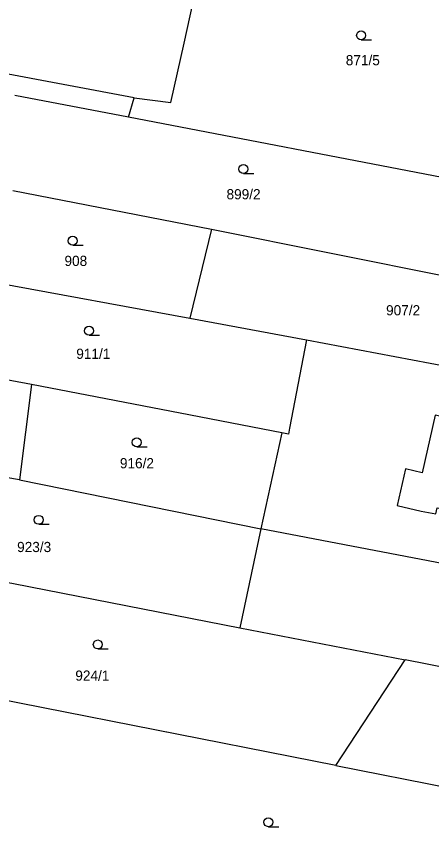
# Model space of a CAD drawing. Extents: x -755528 to -748832, y -1118122 to -1111095.
# Drawn here: x -752835.4 to -752766, y -1115186.4 to -1115050.1 of the extents above; entities that cross this region are included whole.
import ezdxf

# ---------------------------------------------------------------- set-up
doc = ezdxf.new("R2010")
doc.units = 0
for name, color, linetype in [('DZ_DO_PUPFL', 7, 'Continuous'), ('DZ_NAD_ZPF', 7, 'Continuous'), ('TZ_UMVŽST', 7, 'Continuous')]:
    doc.layers.add(name, color=color, linetype=linetype)

msp = doc.modelspace()

# ---------------------------------------------------------------- linework, layer by layer
at = {"layer": 'DZ_NAD_ZPF'}
for p, q in [((-752815.68, -1115063.73), (-752858.06, -1115055.77)), ((-752816.65, -1115066.98), (-752835.61, -1115063.37)), ((-752816.65, -1115066.98), (-752815.68, -1115063.73)), ((-752815.68, -1115063.73), (-752809.55, -1115064.54)), ((-752751.27, -1115079.51), (-752816.65, -1115066.98)), ((-752835.93, -1115079.19), (-752802.74, -1115085.67)), ((-752802.74, -1115085.67), (-752806.4, -1115100.49)), ((-752802.74, -1115085.67), (-752754.28, -1115095.34)), ((-752876.49, -1115087.62), (-752806.4, -1115100.49)), ((-752806.4, -1115100.49), (-752786.9, -1115104.14)), ((-752832.85, -1115111.55), (-752860.45, -1115106.63)), ((-752832.85, -1115111.55), (-752834.86, -1115127.45)), ((-752808.01, -1115116.35), (-752832.85, -1115111.55)), ((-752791, -1115119.63), (-752808.01, -1115116.35)), ((-752791, -1115119.63), (-752794.52, -1115135.65)), ((-752834.86, -1115127.45), (-752794.52, -1115135.65)), ((-752794.52, -1115135.65), (-752798.04, -1115152.15)), ((-752709.23, -1115151.97), (-752794.52, -1115135.65)), ((-752798.04, -1115152.15), (-752770.4, -1115157.53)), ((-752781.99, -1115175.13), (-752770.4, -1115157.53)), ((-752704.95, -1115170.26), (-752770.4, -1115157.53)), ((-752781.99, -1115175.13), (-752839.01, -1115163.94)), ((-752781.99, -1115175.13), (-752724.86, -1115186.35))]:
    msp.add_line(p, q, dxfattribs=at)
for points in [[(-752809.55, -1115064.54), (-752807.35, -1115054.59), (-752804.81, -1115043.13), (-752802.28, -1115031.68)], [(-752786.9, -1115104.14), (-752789.72, -1115118.86), (-752789.91, -1115119.84), (-752791, -1115119.63)], [(-752786.9, -1115104.14), (-752751.48, -1115110.77), (-752742.98, -1115112.48)], [(-752760.34, -1115126.81), (-752761.02, -1115126.65), (-752760.34, -1115123.62), (-752757.38, -1115124.3), (-752756.11, -1115118.76), (-752765.41, -1115116.68), (-752767.55, -1115126.31), (-752770.38, -1115125.65), (-752771.73, -1115131.76), (-752767.74, -1115132.68), (-752765.31, -1115133.17), (-752765.06, -1115132.15), (-752761.81, -1115132.82), (-752760.34, -1115126.81)], [(-752834.86, -1115127.45), (-752837.1, -1115127.11), (-752863.07, -1115122.58)], [(-752858.92, -1115140.56), (-752840.98, -1115143.8), (-752835.85, -1115144.8), (-752798.04, -1115152.15)]]:
    msp.add_lwpolyline(points, dxfattribs=at)
at = {"layer": 'TZ_UMVŽST'}
for p, q in [((-752777.763, -1115054.07), (-752776.013, -1115054.07)), ((-752797.423, -1115076.37), (-752795.673, -1115076.37)), ((-752825.943, -1115088.34), (-752824.193, -1115088.34)), ((-752823.223, -1115103.35), (-752821.473, -1115103.35)), ((-752815.243, -1115121.97), (-752813.493, -1115121.97)), ((-752831.623, -1115134.9), (-752829.873, -1115134.9)), ((-752821.753, -1115155.7), (-752820.003, -1115155.7)), ((-752793.263, -1115185.35), (-752791.513, -1115185.35))]:
    msp.add_line(p, q, dxfattribs=at)
for centre in [(-752777.7629, -1115053.3198), (-752797.4229, -1115075.6198), (-752825.9429, -1115087.5898), (-752823.2229, -1115102.5998), (-752815.2429, -1115121.2198), (-752831.6229, -1115134.1498), (-752821.7529, -1115154.9498), (-752793.2629, -1115184.5998)]:
    msp.add_circle(centre, 0.75, dxfattribs=at)

# ---------------------------------------------------------------- texts
at = {"layer": 'DZ_DO_PUPFL'}
for s, p in [('871/5', (-752780.33, -1115058.3)), ('899/2', (-752800.25, -1115080.67)), ('908', (-752827.32, -1115091.79)), ('907/2', (-752773.6, -1115100.03)), ('911/1', (-752825.35, -1115107.29)), ('916/2', (-752818.06, -1115125.55)), ('923/3', (-752835.23, -1115139.53)), ('924/1', (-752825.51, -1115160.99))]:
    msp.add_text(s, height=1.7, dxfattribs=at).set_placement(p)

doc.saveas('drawing.dxf')
